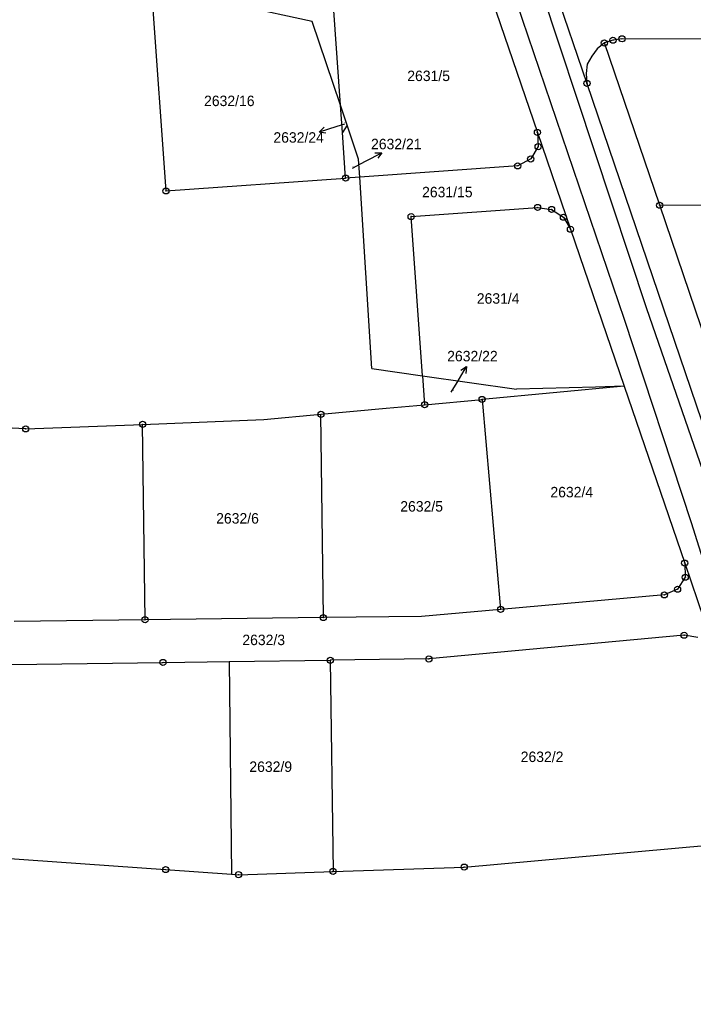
# Model space of a CAD drawing. Extents: x -736345 to -729997, y -1130177 to -1122501.
# Drawn here: x -734224.2 to -734114.7, y -1125898.8 to -1125737 of the extents above; entities that cross this region are included whole.
import ezdxf

# ---------------------------------------------------------------- set-up
doc = ezdxf.new("R2010")
doc.units = 0
for name, color, linetype in [('Vrstva 1', 7, 'Continuous'), ('Vrstva 16', 7, 'Continuous'), ('Vrstva 18', 7, 'Continuous'), ('Vrstva 25', 7, 'Continuous'), ('Vrstva 4', 7, 'Continuous')]:
    doc.layers.add(name, color=color, linetype=linetype)

msp = doc.modelspace()

# ---------------------------------------------------------------- linework, layer by layer
at = {"layer": 'Vrstva 1'}
for points in [[(-734172.04, -1125750.81), (-734173.46, -1125730.77)], [(-734137.2, -1125731.84), (-734131.94, -1125747.29)], [(-734202.64, -1125733.74), (-734200.43, -1125764.77)], [(-734176.65, -1125737.2), (-734188.17, -1125734.74)], [(-734146.71, -1125735.65), (-734140, -1125755.27)], [(-734172.04, -1125750.81), (-734176.65, -1125737.2)], [(-734129.11, -1125740.71), (-734130.26, -1125741.68)], [(-734127.71, -1125740.26), (-734129.11, -1125740.71)], [(-734120.11, -1125767.1), (-734129.11, -1125740.71)], [(-734126.23, -1125740.04), (-734127.71, -1125740.26)], [(-734094.92, -1125740.08), (-734126.23, -1125740.04)], [(-734131.17, -1125742.86), (-734131.91, -1125744.16)], [(-734130.26, -1125741.68), (-734131.17, -1125742.86)], [(-734131.91, -1125744.16), (-734132.08, -1125745.68)], [(-734132.08, -1125745.68), (-734131.94, -1125747.29)], [(-734131.94, -1125747.29), (-734080.38, -1125898.82)], [(-734171.72, -1125755.27), (-734172.04, -1125750.81)], [(-734170.94, -1125754.06), (-734172.04, -1125750.81)], [(-734170.94, -1125754.06), (-734171.72, -1125755.27)], [(-734169.08, -1125759.6), (-734170.94, -1125754.06)], [(-734171.19, -1125762.69), (-734171.72, -1125755.27)], [(-734140, -1125755.27), (-734139.88, -1125757.57), (-734141.09, -1125759.58), (-734143.21, -1125760.7), (-734168.91, -1125762.53)], [(-734140, -1125755.27), (-734134.62, -1125771)], [(-734168.91, -1125762.53), (-734169.08, -1125759.6)], [(-734200.43, -1125764.77), (-734171.19, -1125762.69)], [(-734168.91, -1125762.53), (-734171.19, -1125762.69)], [(-734166.93, -1125793.67), (-734168.91, -1125762.53)], [(-734112.36, -1125789.78), (-734120.11, -1125767.1)], [(-734095.04, -1125767.14), (-734120.11, -1125767.1)], [(-734160.54, -1125768.94), (-734139.98, -1125767.47), (-734137.7, -1125767.79), (-734135.77, -1125769.05), (-734134.62, -1125771)], [(-734158.69, -1125794.83), (-734160.54, -1125768.94)], [(-734134.62, -1125771), (-734125.88, -1125796.55)], [(-734166.93, -1125793.67), (-734158.69, -1125794.83)], [(-734158.69, -1125794.83), (-734158.35, -1125799.55)], [(-734158.69, -1125794.83), (-734143.4, -1125797)], [(-734125.88, -1125796.55), (-734149, -1125798.69)], [(-734130.55, -1125796.67), (-734143.4, -1125797)], [(-734125.88, -1125796.55), (-734130.55, -1125796.67)], [(-734125.88, -1125796.55), (-734116.04, -1125825.31)], [(-734164.59, -1125800.13), (-734158.35, -1125799.55)], [(-734158.35, -1125799.55), (-734149, -1125798.69)], [(-734149, -1125798.69), (-734145.98, -1125832.83)], [(-734223.23, -1125803.48), (-734295.92, -1125799.97)], [(-734184.5, -1125801.97), (-734175.22, -1125801.11)], [(-734175.22, -1125801.11), (-734164.59, -1125800.13)], [(-734174.81, -1125834.17), (-734175.22, -1125801.11)], [(-734223.23, -1125803.48), (-734204.23, -1125802.74)], [(-734204.23, -1125802.74), (-734184.5, -1125801.97)], [(-734203.83, -1125834.53), (-734204.23, -1125802.74)], [(-734116.04, -1125825.31), (-734110.85, -1125840.49)], [(-734116.04, -1125825.31), (-734115.96, -1125827.61)], [(-734115.96, -1125827.61), (-734117.2, -1125829.55)], [(-734117.2, -1125829.55), (-734119.34, -1125830.48)], [(-734119.34, -1125830.48), (-734145.98, -1125832.83)], [(-734145.98, -1125832.83), (-734158.84, -1125833.97)], [(-734203.83, -1125834.53), (-734225.13, -1125834.79)], [(-734174.81, -1125834.17), (-734203.83, -1125834.53)], [(-734158.84, -1125833.97), (-734174.81, -1125834.17)], [(-734116.13, -1125837.03), (-734157.66, -1125840.9)], [(-734113.92, -1125837.42), (-734116.13, -1125837.03)], [(-734225.56, -1125841.8), (-734200.92, -1125841.47)], [(-734200.92, -1125841.47), (-734190.16, -1125841.33)], [(-734190.16, -1125841.33), (-734173.69, -1125841.11)], [(-734190.16, -1125841.33), (-734189.77, -1125875.91)], [(-734157.66, -1125840.9), (-734173.69, -1125841.11)], [(-734173.69, -1125841.11), (-734173.24, -1125875.46)], [(-734151.91, -1125874.75), (-734100.71, -1125870.15)], [(-734227.47, -1125873.24), (-734200.48, -1125875.15)], [(-734200.48, -1125875.15), (-734189.77, -1125875.91)], [(-734188.62, -1125875.99), (-734173.24, -1125875.46)], [(-734173.24, -1125875.46), (-734151.91, -1125874.75)], [(-734189.77, -1125875.91), (-734188.62, -1125875.99)]]:
    msp.add_lwpolyline(points, dxfattribs=at)
at = {"layer": 'Vrstva 16'}
for points in [[(-734171.4, -1125753.91), (-734172.65, -1125754.3)], [(-734170.06, -1125761.05), (-734167.97, -1125759.95)], [(-734154.01, -1125797.5), (-734153.07, -1125795.91)]]:
    msp.add_lwpolyline(points, dxfattribs=at)
at = {"layer": 'Vrstva 25'}
for points in [[(-734172.65, -1125754.3), (-734175.511, -1125755.202)], [(-734174.407, -1125755.378), (-734175.511, -1125755.202), (-734174.707, -1125754.424)], [(-734167.97, -1125759.95), (-734165.314, -1125758.556)], [(-734166.432, -1125758.578), (-734165.314, -1125758.556), (-734165.967, -1125759.464)], [(-734153.07, -1125795.91), (-734151.539, -1125793.331)], [(-734152.479, -1125793.936), (-734151.539, -1125793.331), (-734151.619, -1125794.446)]]:
    msp.add_lwpolyline(points, dxfattribs=at)
for centre, radius in [((-734126.23, -1125740.04), 0.5), ((-734129.11, -1125740.71), 0.5), ((-734129.11, -1125740.71), 0.032), ((-734127.71, -1125740.26), 0.5), ((-734127.71, -1125740.26), 0.032), ((-734126.23, -1125740.04), 0.032), ((-734131.94, -1125747.29), 0.5), ((-734131.94, -1125747.29), 0.032), ((-734140, -1125755.27), 0.5), ((-734140, -1125755.27), 0.032), ((-734139.88, -1125757.57), 0.5), ((-734139.88, -1125757.57), 0.032), ((-734141.09, -1125759.58), 0.5), ((-734143.21, -1125760.7), 0.5), ((-734143.21, -1125760.7), 0.032), ((-734141.09, -1125759.58), 0.032), ((-734171.19, -1125762.69), 0.5), ((-734171.19, -1125762.69), 0.032), ((-734200.43, -1125764.77), 0.5), ((-734200.43, -1125764.77), 0.032), ((-734139.98, -1125767.47), 0.5), ((-734120.11, -1125767.1), 0.5), ((-734120.11, -1125767.1), 0.032), ((-734160.54, -1125768.94), 0.5), ((-734139.98, -1125767.47), 0.032), ((-734137.7, -1125767.79), 0.5), ((-734137.7, -1125767.79), 0.032), ((-734135.77, -1125769.05), 0.5), ((-734160.54, -1125768.94), 0.032), ((-734135.77, -1125769.05), 0.032), ((-734134.62, -1125771), 0.5), ((-734134.62, -1125771), 0.032), ((-734158.35, -1125799.55), 0.5), ((-734158.35, -1125799.55), 0.032), ((-734149, -1125798.69), 0.5), ((-734149, -1125798.69), 0.032), ((-734175.22, -1125801.11), 0.5), ((-734175.22, -1125801.11), 0.032), ((-734204.23, -1125802.74), 0.5), ((-734204.23, -1125802.74), 0.032), ((-734223.23, -1125803.48), 0.5), ((-734223.23, -1125803.48), 0.032), ((-734116.04, -1125825.31), 0.5), ((-734116.04, -1125825.31), 0.032), ((-734115.96, -1125827.61), 0.5), ((-734115.96, -1125827.61), 0.032), ((-734119.34, -1125830.48), 0.5), ((-734117.2, -1125829.55), 0.5), ((-734117.2, -1125829.55), 0.032), ((-734119.34, -1125830.48), 0.032), ((-734145.98, -1125832.83), 0.5), ((-734145.98, -1125832.83), 0.032), ((-734203.83, -1125834.53), 0.5), ((-734203.83, -1125834.53), 0.032), ((-734174.81, -1125834.17), 0.5), ((-734174.81, -1125834.17), 0.032), ((-734116.13, -1125837.03), 0.5), ((-734116.13, -1125837.03), 0.032), ((-734200.92, -1125841.47), 0.5), ((-734200.92, -1125841.47), 0.032), ((-734173.69, -1125841.11), 0.5), ((-734173.69, -1125841.11), 0.032), ((-734157.66, -1125840.9), 0.5), ((-734157.66, -1125840.9), 0.032), ((-734200.48, -1125875.15), 0.5), ((-734200.48, -1125875.15), 0.032), ((-734188.62, -1125875.99), 0.5), ((-734173.24, -1125875.46), 0.5), ((-734173.24, -1125875.46), 0.032), ((-734151.91, -1125874.75), 0.5), ((-734151.91, -1125874.75), 0.032), ((-734188.62, -1125875.99), 0.032)]:
    msp.add_circle(centre, radius, dxfattribs=at)
at = {"layer": 'Vrstva 4'}
for points in [[(-734139.29, -1125732.43), (-734122.28, -1125783.91)], [(-734125.81, -1125785.7), (-734143.35, -1125734.21)], [(-734122.28, -1125783.91), (-734110.73, -1125817.26)], [(-734114.93, -1125818.74), (-734125.81, -1125785.7)], [(-734104.4, -1125852.13), (-734114.93, -1125818.74)]]:
    msp.add_lwpolyline(points, dxfattribs=at)

# ---------------------------------------------------------------- texts
at = {"layer": 'Vrstva 16'}
for s, p in [('2632/24', (-734182.948, -1125756.93)), ('2632/21', (-734167.068, -1125758)), ('2632/22', (-734154.678, -1125792.49))]:
    msp.add_text(s, height=1.7, dxfattribs=at).set_placement(p)
at = {"layer": 'Vrstva 18'}
for s, height, p in [('2631/5', 1.7, (-734161.168, -1125746.91)), ('2632/16', 1.7, (-734194.228, -1125750.98)), ('2632/24', 0.1, (-734171.451, -1125753.71)), ('2632/21', 0.1, (-734170.111, -1125760.85)), ('2631/15', 1.7, (-734158.76, -1125765.81)), ('2631/4', 1.7, (-734149.858, -1125783.12)), ('2632/22', 0.1, (-734154.061, -1125797.3)), ('2632/4', 1.7, (-734137.89, -1125814.61)), ('2632/5', 1.7, (-734162.31, -1125816.93)), ('2632/6', 1.7, (-734192.26, -1125818.88)), ('2632/3', 1.7, (-734188, -1125838.65)), ('2632/2', 1.7, (-734142.72, -1125857.66)), ('2632/9', 1.7, (-734186.858, -1125859.27))]:
    msp.add_text(s, height=height, dxfattribs=at).set_placement(p)

doc.saveas('drawing.dxf')
